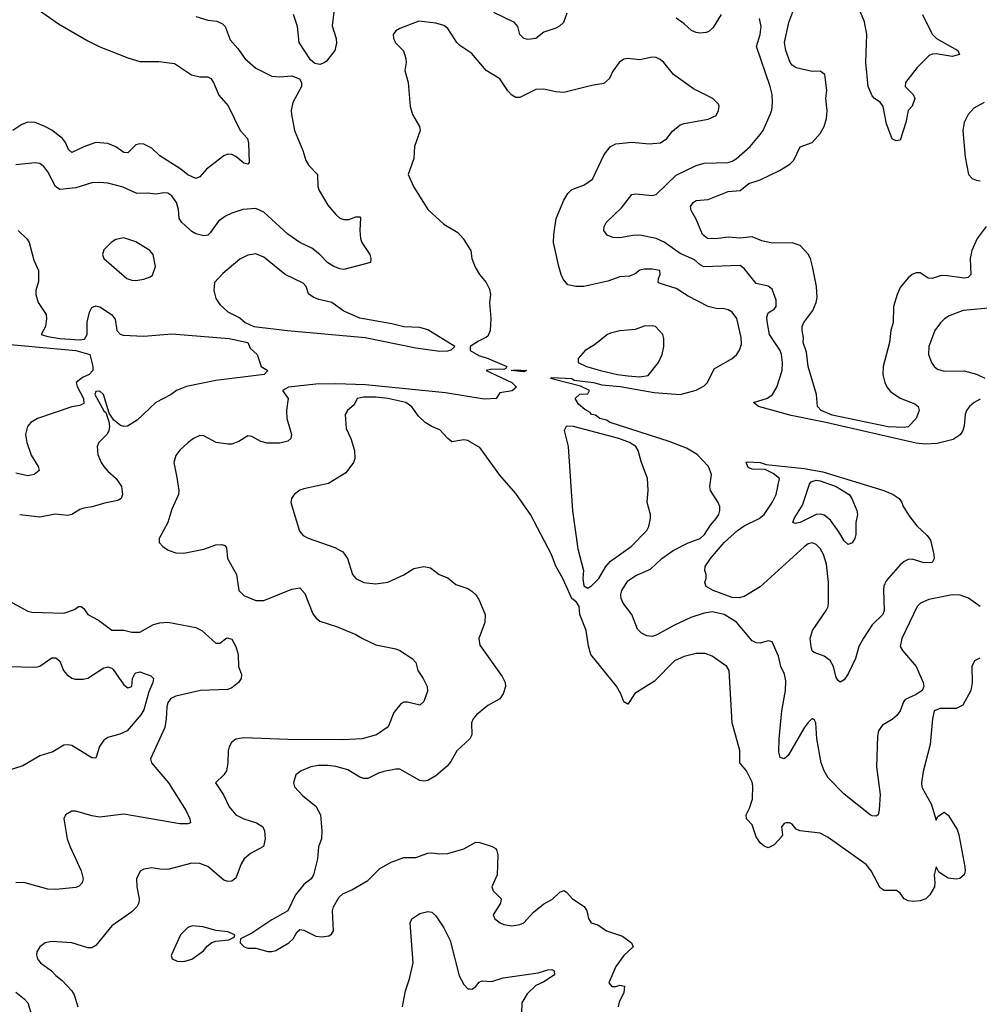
# Model space of a CAD drawing. Header units: inches. Extents: x 2001573 to 2220545, y 644482 to 846830.
# Tile 446 of 656: x 2097750 to 2102546, y 784462 to 789383. Entities that reach past the tile are written whole.
import ezdxf

# ---------------------------------------------------------------- set-up
doc = ezdxf.new("R2010")
doc.units = ezdxf.units.IN
doc.header["$MEASUREMENT"] = 0
doc.layers.add('C0798', color=7, linetype='Continuous')
doc.layers.add('C1708', color=7, linetype='Continuous')

msp = doc.modelspace()

# ---------------------------------------------------------------- linework, layer by layer
at = {"layer": 'C0798', "color": 5}
for points, elevation in [([(2099323, 789450), (2099312.1, 789352.1), (2099331.7, 789290), (2099333.3, 789266.7), (2099324.9, 789230), (2099283.4, 789176.6), (2099272.4, 789167.6), (2099250, 789159.8), (2099224.8, 789164.8), (2099203.6, 789183.6), (2099146.8, 789270), (2099138.7, 789350), (2099117.8, 789410)], 440), ([(2097837.7, 789437.7), (2097943.2, 789363.2), (2098090, 789278.4), (2098150, 789248.2), (2098290, 789192.7), (2098350, 789174.9), (2098445.3, 789174.7), (2098524.2, 789164.2), (2098608.2, 789108.2), (2098650, 789097.3), (2098690, 789098), (2098706, 789090), (2098719.1, 789070), (2098745.9, 789005.9), (2098792.2, 788952.2), (2098851.7, 788830), (2098888, 788790), (2098894.3, 788765.7), (2098896.4, 788670), (2098890, 788662), (2098870, 788666.9), (2098830, 788700.5), (2098810, 788709.7), (2098790, 788711.6), (2098770, 788702.4), (2098683.5, 788636.5), (2098650, 788598), (2098630, 788589.6), (2098590, 788607.4), (2098555.8, 788635.8), (2098450, 788702.7), (2098410, 788742), (2098370, 788761.1), (2098350, 788763.2), (2098330, 788757.4), (2098290, 788717.6), (2098270, 788718.9), (2098230, 788747.7), (2098190, 788765.5), (2098130, 788769.3), (2098070, 788748.5), (2098010, 788719.8), (2097994, 788734), (2097978.4, 788770), (2097963.7, 788790), (2097910, 788831.1), (2097875.1, 788850), (2097827, 788870), (2097790, 788871.9), (2097760.2, 788859.8), (2097715.3, 788830)], 420), ([(2098630, 789400.2), (2098690, 789381.3), (2098735.8, 789375.8), (2098763.5, 789363.5), (2098776.1, 789350), (2098802.1, 789282.1), (2098840, 789240), (2098874.6, 789190), (2098930, 789140.9), (2099010, 789102), (2099050, 789098), (2099110, 789102.4), (2099148.2, 789088.2), (2099159.1, 789070), (2099158, 789050), (2099114.9, 788970), (2099106.5, 788930), (2099107.6, 788910), (2099123.8, 788830), (2099165.4, 788730), (2099179.4, 788679.4), (2099194.4, 788654.4), (2099238, 788610), (2099239.7, 788550), (2099247.1, 788530), (2099290, 788456.4), (2099330, 788410.3), (2099350, 788392), (2099370, 788384.2), (2099394.5, 788385.5), (2099430, 788398.4), (2099450, 788398.8), (2099454, 788394), (2099450.3, 788330), (2099453.1, 788290), (2099460.3, 788270), (2099499.3, 788210), (2099504.9, 788190), (2099502.8, 788170), (2099370, 788135.1), (2099350, 788137.8), (2099319.6, 788150), (2099290, 788168.7), (2099249.9, 788210), (2099210, 788242.2), (2099150, 788269.9), (2099090, 788311.6), (2098970, 788422.2), (2098930, 788440.1), (2098865.5, 788434.5), (2098810, 788416.1), (2098779.2, 788400.8), (2098744, 788376), (2098702.5, 788317.5), (2098690, 788307.1), (2098670, 788303.1), (2098630, 788313.5), (2098610, 788325.1), (2098560.4, 788370), (2098547.1, 788390), (2098544.4, 788435.6), (2098533.3, 788470), (2098510, 788503.1), (2098490, 788516.8), (2098470, 788518.5), (2098430, 788512.3), (2098390, 788516.9), (2098335.3, 788515.3), (2098266.5, 788546.5), (2098190, 788566.2), (2098150, 788569.8), (2098110, 788568.4), (2098030, 788543.5), (2097950, 788534.7), (2097929, 788549), (2097890, 788623.6), (2097871.2, 788650), (2097850, 788664.2), (2097828.1, 788668.1), (2097730, 788657.3)], 440), ([(2100000, 789221.4), (2099950, 789255.1), (2099935.1, 789270), (2099890, 789339.7), (2099870, 789354), (2099830, 789365.7), (2099744.7, 789375.3), (2099650, 789338.7), (2099630, 789327), (2099616.4, 789310), (2099618, 789290), (2099630, 789266), (2099668.4, 789228.4), (2099680.4, 789190), (2099681.6, 789170), (2099674.4, 789130), (2099691.8, 789070), (2099701.6, 788950), (2099713, 788910), (2099747.7, 788850), (2099750.7, 788830), (2099723.8, 788750), (2099720.5, 788690), (2099690.6, 788610), (2099718.4, 788550), (2099790, 788435.5), (2099870, 788360.9), (2099940, 788320), (2099966.7, 788290), (2100000, 788236.1)], 460), ([(2097741.6, 788330), (2097786.9, 788286.9), (2097796.9, 788270), (2097821.3, 788181.3), (2097843.2, 788130), (2097844.8, 788075.2), (2097830.4, 788030), (2097830.4, 788010), (2097842.6, 787970), (2097881.7, 787910), (2097884.4, 787890), (2097879.6, 787850), (2097858, 787810), (2097890, 787799.6), (2097950.1, 787790.1), (2098050, 787782.8), (2098073.2, 787786.8), (2098088, 787810), (2098087.9, 787872.1), (2098098.6, 787921.4), (2098110, 787944.4), (2098130, 787953), (2098150, 787949.1), (2098208.5, 787910), (2098226.6, 787886.6), (2098235.6, 787830), (2098251.7, 787811.7), (2098266.9, 787806.9), (2098370, 787801.7), (2098510, 787813.4), (2098797.3, 787790), (2098890.7, 787770), (2098902.4, 787742.4), (2098936, 787710), (2098956, 787650), (2098990.8, 787630), (2098971, 787610), (2098730, 787579.7), (2098583, 787550), (2098534, 787530), (2098507.3, 787510), (2098430, 787470.8), (2098337.4, 787382.6), (2098288.2, 787351.8), (2098270, 787349.8), (2098254.6, 787354.6), (2098221.2, 787381.2), (2098196.5, 787416.5), (2098168.7, 787510), (2098150, 787526.2), (2098130, 787526), (2098125.7, 787510), (2098170, 787429), (2098180.3, 787420.3), (2098195.3, 787375.3), (2098198, 787350), (2098195.8, 787330), (2098187.6, 787312.4), (2098145.5, 787270), (2098138, 787250), (2098140.4, 787210), (2098156.5, 787170), (2098170.3, 787150), (2098190, 787126.3), (2098231.6, 787090), (2098258.5, 787050), (2098264.2, 787010), (2098256.4, 786990), (2098240, 786980), (2098173.1, 786966.9), (2098112, 786948), (2098070, 786942.3), (2098050, 786935.1), (2098010, 786909.7), (2097990, 786906.2), (2097927.5, 786912.5), (2097850, 786897.3), (2097750, 786908.2)], 440), ([(2097590.2, 787769.8), (2098030.7, 787730), (2098100.7, 787710), (2098114.8, 787650), (2098114.8, 787630), (2098097.3, 787610), (2098064.1, 787595.9), (2098031.5, 787570), (2098036.8, 787550), (2098068.4, 787490), (2098070, 787465.1), (2098050, 787456), (2098010, 787449.3), (2097839.3, 787390), (2097805.3, 787370), (2097788.8, 787350), (2097778.9, 787310), (2097785.3, 787270), (2097806.8, 787206.8), (2097842.4, 787150), (2097847.7, 787130), (2097822.8, 787110), (2097790, 787103.5), (2097730, 787116.5)], 420), ([(2100000, 787498.3), (2099878.1, 787518.1), (2099477.9, 787557.9), (2099330, 787563.1), (2099230, 787561.2), (2099092.9, 787547.2), (2099064.2, 787530), (2099091.4, 787490), (2099084.2, 787430), (2099085.7, 787390), (2099108.8, 787310), (2099105.5, 787290), (2099090, 787277.6), (2099050, 787267.6), (2098987, 787267), (2098954.6, 787274.6), (2098910, 787300.7), (2098890, 787303.7), (2098845.1, 787274.9), (2098810, 787262.7), (2098790, 787262), (2098731.1, 787271.1), (2098670, 787303.7), (2098650, 787304.5), (2098618.8, 787290), (2098590, 787269.3), (2098550, 787232.7), (2098530, 787205.2), (2098520.3, 787170), (2098535.8, 787095.8), (2098544.9, 787030), (2098543.6, 787010), (2098510, 786937.2), (2098490.3, 786869.8), (2098446.4, 786790), (2098446.4, 786770), (2098464.9, 786750), (2098491.8, 786731.8), (2098530, 786718.7), (2098570, 786717), (2098670, 786738), (2098730, 786758.3), (2098759.9, 786759.9), (2098776, 786756), (2098783.8, 786743.8), (2098788.4, 786690), (2098834.2, 786610), (2098845.7, 786530), (2098870, 786505.3), (2098930, 786481.1), (2098970, 786480.3), (2099110, 786537.3), (2099150, 786543.1), (2099175.5, 786515.5), (2099214.8, 786414.8), (2099232.2, 786392.2), (2099250, 786378), (2099334, 786350), (2099430, 786310.3), (2099462.8, 786290), (2099530, 786259.3), (2099630, 786238.5), (2099650.5, 786230), (2099710.7, 786190), (2099730.4, 786170), (2099740.4, 786130), (2099767.2, 786090), (2099786.7, 786050), (2099788.3, 786028.3), (2099770, 785976), (2099750, 785958), (2099688.2, 785971.8), (2099670, 785972), (2099655.5, 785964.5), (2099619.8, 785920.2), (2099590.7, 785850), (2099532.4, 785810), (2099461, 785790), (2099365, 785785), (2099090, 785785.8), (2098870, 785794.2), (2098830, 785787.5), (2098808.5, 785771.5), (2098796.8, 785750), (2098792.5, 785730), (2098791, 785669), (2098783.1, 785630), (2098770, 785609.8), (2098728.5, 785570), (2098768.9, 785510), (2098796.5, 785450), (2098830.2, 785410.2), (2098869.5, 785389.5), (2098933.4, 785370), (2098964.9, 785350), (2098973.7, 785330), (2098977.4, 785290), (2098968.9, 785251.1), (2098903.9, 785216.1), (2098871.8, 785190), (2098856.1, 785163.9), (2098830, 785092.3), (2098810, 785077.4), (2098790, 785076.4), (2098770, 785083.5), (2098690, 785150.9), (2098650, 785166.2), (2098610, 785168.5), (2098490, 785136.4), (2098450, 785137.3), (2098410, 785144.7), (2098370, 785137), (2098352.5, 785127.5), (2098334.4, 785090), (2098334.6, 785050), (2098346.3, 784990), (2098344.6, 784970), (2098335.3, 784950), (2098310, 784924.4), (2098210, 784855.1), (2098130, 784755.6), (2098110, 784745.1), (2098090, 784745.1), (2098010, 784769.6), (2097910, 784776.9), (2097878, 784770), (2097850.8, 784750), (2097835.9, 784724.1), (2097833.4, 784710), (2097839.1, 784690), (2097854, 784670), (2097909, 784629), (2097930, 784606), (2097961.7, 784581.7), (2098010, 784530.5), (2098022, 784510), (2098040.3, 784450)], 460), ([(2100000, 787273.8), (2099990, 787279.5), (2099970, 787283.7), (2099910, 787274), (2099890, 787289.6), (2099850, 787334), (2099810, 787349.6), (2099777, 787370), (2099742.7, 787402.7), (2099710, 787449.4), (2099679, 787470), (2099589.2, 787490), (2099530, 787496.7), (2099470, 787497.4), (2099437.1, 787490), (2099421.5, 787458.5), (2099388.2, 787430), (2099377, 787410), (2099380.9, 787340.9), (2099405.3, 787290), (2099423.6, 787230), (2099425.3, 787190), (2099417.8, 787170), (2099380.7, 787119.3), (2099293.9, 787066.1), (2099170, 787038), (2099150, 787031.3), (2099122, 787010), (2099107.7, 786990), (2099104.9, 786970), (2099147.8, 786827.7), (2099166.1, 786806.1), (2099191.5, 786791.5), (2099325.2, 786745.2), (2099364.6, 786724.6), (2099388.9, 786690), (2099412.4, 786610), (2099430.5, 786590), (2099470, 786570.4), (2099530, 786563.1), (2099590, 786571.8), (2099670, 786608.7), (2099719.4, 786640.6), (2099770, 786650.3), (2099803.1, 786643.1), (2099846, 786610), (2099890, 786594.4), (2099930, 786561.1), (2099990, 786540.3), (2100000, 786533.7)], 480), ([(2097710, 786470.3), (2097790, 786427.3), (2097810, 786421.6), (2097970, 786418), (2098023.9, 786436.1), (2098044, 786450), (2098058, 786450), (2098070, 786441), (2098090.7, 786410), (2098143.1, 786383.1), (2098210, 786333), (2098270, 786333), (2098310, 786322.3), (2098350, 786322), (2098419.2, 786360.8), (2098450, 786369.4), (2098490, 786372.1), (2098630, 786346.2), (2098660.4, 786330), (2098730, 786267.4), (2098750, 786268), (2098785.9, 786294.1), (2098810, 786287.7), (2098830, 786250.4), (2098842.5, 786210), (2098842.8, 786150), (2098858.3, 786110), (2098856.6, 786090), (2098844.3, 786070), (2098810, 786044.7), (2098790, 786036.1), (2098653, 786030), (2098530, 786002.4), (2098505.6, 785990), (2098490.5, 785970), (2098485.3, 785950), (2098482.4, 785890), (2098474.6, 785845.4), (2098404.2, 785690), (2098408.9, 785670), (2098493.5, 785570), (2098581.8, 785430), (2098600.3, 785390), (2098602.8, 785370), (2098590, 785364.2), (2098550, 785363.9), (2098270, 785412.3), (2098150, 785397.3), (2098110, 785403.9), (2098030, 785428), (2098010, 785427.6), (2097979.1, 785410), (2097970.4, 785389.6), (2097987.5, 785290), (2098001.8, 785250), (2098058, 785130), (2098067, 785090), (2098062.4, 785070), (2098046.6, 785053.4), (2098030, 785045.4), (2097930, 785035.4), (2097890, 785037.7), (2097770, 785070.8), (2097730.2, 785069.8)], 440), ([(2097690, 786150.8), (2097830, 786146.6), (2097850, 786152.4), (2097910, 786193.6), (2097930, 786194.3), (2097950, 786177.1), (2097969.1, 786130), (2097986, 786110), (2098010, 786092.6), (2098027.3, 786087.3), (2098066.8, 786086.8), (2098090, 786092.7), (2098170, 786143.7), (2098190, 786148.8), (2098210, 786143), (2098216.5, 786136.5), (2098270, 786059.7), (2098290, 786043.6), (2098309.6, 786050.3), (2098313.8, 786090), (2098325.6, 786114.4), (2098330, 786119.6), (2098350, 786124.7), (2098404.6, 786104.6), (2098419.1, 786090), (2098415.5, 786070), (2098396.2, 786023.8), (2098370, 785934), (2098354.9, 785910), (2098286.4, 785830), (2098250, 785812.3), (2098190, 785795.6), (2098170, 785782.9), (2098149.2, 785750.8), (2098130, 785692.7), (2098110, 785694.7), (2098010, 785755.6), (2097990, 785759.8), (2097970, 785757.3), (2097916.2, 785723.8), (2097850, 785704.8), (2097766.1, 785653.9), (2097614, 785606)], 420), ([(2100000, 785789.7), (2099934, 785730), (2099904.6, 785675.4), (2099886.6, 785653.4), (2099830, 785603.5), (2099790, 785580.5), (2099770, 785578), (2099750, 785581.6), (2099650, 785638.4), (2099630, 785638.4), (2099570, 785626), (2099542.5, 785617.5), (2099490, 785591.5), (2099470, 785591.3), (2099450, 785598), (2099390, 785634), (2099330, 785651.2), (2099290, 785655.8), (2099243.9, 785656.1), (2099204.7, 785650), (2099156, 785630), (2099130.8, 785610), (2099118.8, 785570), (2099122.8, 785550), (2099164.8, 785504.8), (2099230, 785452.2), (2099252.8, 785410), (2099259.5, 785330), (2099258.4, 785290), (2099243.1, 785250), (2099238.4, 785190), (2099219.1, 785110), (2099207.3, 785090), (2099170, 785060.9), (2099128.5, 785010), (2099090.4, 784929.6), (2099010, 784885.2), (2098910, 784817.2), (2098854, 784790), (2098852, 784770), (2098872, 784750), (2098890, 784742.8), (2098930, 784742.8), (2098990, 784725.5), (2099010, 784725.5), (2099030, 784730.5), (2099094.5, 784770), (2099116, 784790), (2099136, 784824), (2099150, 784836), (2099170, 784833), (2099230, 784802.6), (2099261, 784799), (2099295.1, 784804.9), (2099307.8, 784812.2), (2099317.6, 784830), (2099313.3, 784930), (2099318.4, 784950), (2099344.4, 784995.6), (2099364.9, 785015.1), (2099410, 785034), (2099490, 785081.6), (2099550, 785140.5), (2099606.5, 785173.5), (2099670, 785196.4), (2099730, 785196.5), (2099790, 785217.6), (2099810, 785219.5), (2099850, 785213.7), (2099890, 785216.5), (2099970, 785239.5), (2100000, 785255.8)], 480), ([(2099662.4, 784450), (2099677.7, 784530), (2099697.8, 784590), (2099716, 784670), (2099701.7, 784870), (2099710, 784890.4), (2099750, 784917), (2099790, 784927), (2099810, 784922.4), (2099830, 784903.8), (2099870, 784844.4), (2099901.3, 784781.3), (2099945.5, 784605.5), (2099970, 784561.3), (2099990, 784540.3), (2100000, 784539.2)], 460), ([(2097730, 784522.7), (2097772.8, 784490), (2097791, 784470), (2097809, 784410)], 440)]:
    msp.add_lwpolyline(points, dxfattribs=dict(at, elevation=elevation))
for points, elevation in [([(2098270, 788294), (2098230, 788284.5), (2098207.3, 788270), (2098170, 788233.2), (2098163, 788210), (2098170.7, 788190), (2098284.9, 788090), (2098310, 788081.1), (2098330, 788080.3), (2098370, 788087), (2098402.5, 788097.5), (2098413.8, 788106.2), (2098429.3, 788150), (2098417, 788210), (2098401.2, 788230), (2098330, 788273.6)], 460), ([(2098930, 788213.6), (2098890, 788206.3), (2098850, 788186.3), (2098764.7, 788115.3), (2098723.8, 788070), (2098720.3, 788030), (2098730.4, 787990), (2098750, 787959.3), (2098790, 787922.6), (2098850, 787894), (2098876.4, 787870), (2098920.5, 787850), (2099087.7, 787830), (2099475.9, 787795.9), (2099730, 787743.2), (2099850, 787727), (2099890, 787728), (2099906.6, 787733.4), (2099924, 787750), (2099790, 787832.8), (2099750, 787845.1), (2099670, 787847.6), (2099610, 787863.9), (2099450, 787891.1), (2099370, 787926.6), (2099310, 787970.8), (2099245, 787985), (2099216.1, 787996.1), (2099194.1, 788014.1), (2099181, 788050), (2099167.3, 788067.3), (2099076.2, 788110), (2098970, 788196.3)], 460), ([(2098614.2, 784854.2), (2098590, 784846), (2098553.4, 784810), (2098507.1, 784707.1), (2098511.3, 784690), (2098537.3, 784677.3), (2098570, 784676.3), (2098610, 784687.3), (2098669, 784730), (2098687.3, 784752.7), (2098710, 784771), (2098730, 784778.8), (2098794.6, 784785.4), (2098822, 784798), (2098826, 784810), (2098790, 784824), (2098731.9, 784831.9), (2098666, 784850)], 480)]:
    msp.add_lwpolyline(points, close=True, dxfattribs=dict(at, elevation=elevation))
at = {"layer": 'C1708', "color": 5}
for points, elevation in [([(2102580.5, 788350), (2102535.6, 788290), (2102508.3, 788230), (2102500.1, 788190), (2102502.8, 788110), (2102490, 788094.3), (2102470, 788091.7), (2102374.4, 788105.6), (2102350, 788103), (2102309.6, 788089.7), (2102290, 788091.8), (2102250, 788118), (2102230, 788118), (2102210, 788109.6), (2102190, 788094), (2102150, 788044.5), (2102134.4, 788010), (2102117.6, 787950), (2102115, 787870), (2102104, 787830), (2102097.5, 787770), (2102065.9, 787650), (2102062.8, 787610), (2102073.6, 787570), (2102085.8, 787545.8), (2102104, 787524), (2102150, 787492.3), (2102223.4, 787463.4), (2102240.5, 787450), (2102244.4, 787430), (2102230.3, 787390), (2102190, 787349.1), (2102170, 787345), (2102091, 787349), (2101810, 787406.2), (2101754.8, 787430), (2101736.4, 787450), (2101732.8, 787510), (2101690.4, 787650), (2101682.2, 787722.2), (2101666, 787770), (2101667.3, 787792.7), (2101660.3, 787830), (2101659.8, 787850), (2101668.4, 787870), (2101713.7, 787930), (2101729.8, 787969.8), (2101734.6, 787994.6), (2101732.3, 788050), (2101712.9, 788150), (2101701.3, 788190), (2101690, 788210.9), (2101650, 788254.4), (2101610, 788267.5), (2101510, 788266.5), (2101458.5, 788278.5), (2101410, 788297.7), (2101350, 788292), (2101290, 788296.2), (2101228.4, 788288.4), (2101186.6, 788290), (2101162, 788310), (2101130, 788387.3), (2101105.6, 788430), (2101103, 788450), (2101115.6, 788470), (2101130, 788479.6), (2101190, 788485.5), (2101290, 788525), (2101350, 788530.2), (2101394.4, 788565.6), (2101450, 788583.5), (2101546.6, 788630), (2101599.3, 788660.7), (2101619.2, 788680.8), (2101650, 788747.7), (2101710, 788770.4), (2101750, 788814), (2101770.5, 788849.5), (2101782.4, 788890), (2101785, 788930), (2101778.5, 788990), (2101784, 789030), (2101774, 789110), (2101750, 789125.7), (2101710, 789124.8), (2101630, 789143.2), (2101610, 789156.5), (2101600.2, 789170), (2101578.5, 789230), (2101572.5, 789270), (2101594.2, 789370), (2101624.4, 789450)], 420), ([(2100483.7, 789416.3), (2100468.2, 789370), (2100448.1, 789351.9), (2100430, 789341.3), (2100370, 789320.9), (2100330.1, 789289.8), (2100290, 789283.8), (2100269, 789289), (2100249.7, 789310), (2100239.5, 789350), (2100222.7, 789370), (2100119, 789419)], 440), ([(2101255.8, 789410), (2101216.3, 789343.7), (2101194.8, 789325.2), (2101180.3, 789319.7), (2101150, 789316.5), (2101130, 789319.6), (2101107.4, 789330), (2101070, 789363.5), (2101030, 789391)], 440), ([(2102262.5, 789410), (2102310, 789311.7), (2102331.8, 789290), (2102438.4, 789230), (2102447, 789210), (2102410, 789199.9), (2102330, 789212.1), (2102310, 789211.6), (2102294.7, 789205.3), (2102235.3, 789144.7), (2102176.3, 789070), (2102175.6, 789050), (2102214.5, 789010), (2102222.7, 788990), (2102210, 788952), (2102190.4, 788930), (2102179.1, 788870), (2102150, 788782), (2102130, 788778), (2102110, 788788), (2102082.3, 788862.3), (2102066, 788950), (2102050.6, 788970.6), (2102021.3, 788990), (2102010, 789003.6), (2101990.9, 789050), (2101979, 789170), (2101984.1, 789310), (2101972.5, 789372.5), (2101949, 789430)], 380), ([(2102550, 787487), (2102519.6, 787470), (2102495.9, 787450), (2102481.7, 787430), (2102475.3, 787410), (2102470, 787354), (2102463.2, 787330), (2102450, 787308.5), (2102414.6, 787285.4), (2102334.4, 787265.6), (2102277.3, 787262.7), (2102230, 787267.2), (2101779.2, 787370), (2101605, 787405), (2101442.9, 787450), (2101417.2, 787470), (2101487.6, 787492.4), (2101511.6, 787510), (2101533.9, 787546.1), (2101559.8, 787630), (2101562.8, 787670), (2101557.8, 787710), (2101549.8, 787730), (2101497.9, 787810), (2101484.8, 787875.2), (2101483.4, 787896.6), (2101490, 787919.1), (2101521.6, 787938.4), (2101531.3, 787950), (2101530, 787982), (2101510, 788036), (2101490, 788051.8), (2101430, 788064.2), (2101370, 788140.4), (2101350, 788155), (2101169.1, 788149.1), (2101150, 788158.9), (2101122.6, 788182.6), (2101050, 788214.7), (2100970, 788272.2), (2100930.3, 788290.3), (2100850, 788306.4), (2100815, 788305), (2100750, 788293.8), (2100714.3, 788294.3), (2100685.8, 788305.8), (2100669.7, 788330), (2100671.1, 788350), (2100680.4, 788370), (2100757.4, 788442.6), (2100810, 788510.3), (2100830, 788513.6), (2100910, 788505.6), (2100930, 788510.2), (2101030, 788606), (2101130, 788654), (2101170, 788666.7), (2101290, 788669.1), (2101310, 788675.9), (2101330, 788688.2), (2101399.8, 788750), (2101451.3, 788810), (2101464.9, 788830), (2101500.3, 788910), (2101508.3, 788931.7), (2101512.5, 788970), (2101509.8, 789010), (2101501, 789050), (2101431.7, 789250), (2101450.7, 789310), (2101455.7, 789350), (2101447.7, 789390)], 440), ([(2102549.9, 786449.9), (2102492.4, 786492.4), (2102450, 786507.8), (2102410, 786508.3), (2102294.2, 786485.8), (2102252.3, 786467.7), (2102235.3, 786450), (2102158, 786290), (2102150.3, 786250), (2102161.1, 786230), (2102230.7, 786150.7), (2102265.5, 786070), (2102268.8, 786050), (2102259.5, 786030), (2102230.4, 786010), (2102174.7, 785985.3), (2102166.1, 785973.9), (2102149.4, 785930), (2102133.6, 785906.4), (2102110, 785886.3), (2102061.8, 785858.2), (2102041.6, 785830), (2102037, 785803), (2102031.6, 785650), (2102050.3, 785510.2), (2102046, 785434), (2102040.7, 785410), (2102030, 785402), (2102010, 785403.6), (2102000.9, 785410), (2101870, 785511.9), (2101790, 785593.8), (2101770, 785628.5), (2101755.7, 785670), (2101733.8, 785790), (2101728.7, 785868.7), (2101722.6, 785882.6), (2101712.7, 785890), (2101709.3, 785890), (2101690, 785870.7), (2101670, 785843.5), (2101590, 785706.2), (2101570, 785689.8), (2101550, 785696.3), (2101543.2, 785723.2), (2101545.7, 785790), (2101559, 785930), (2101577, 786030), (2101578.5, 786078.5), (2101572, 786112), (2101554.4, 786150), (2101542.5, 786202.5), (2101510, 786274), (2101490, 786279.5), (2101450, 786268.2), (2101430, 786269.7), (2101410, 786279.7), (2101332.3, 786372.3), (2101270, 786410.4), (2101210, 786424.6), (2101170, 786417.3), (2101104.8, 786395.2), (2101022.3, 786357.7), (2100930, 786306.6), (2100910, 786301.1), (2100884, 786304), (2100856.9, 786316.9), (2100836.9, 786336.9), (2100809.6, 786410), (2100766.6, 786466.6), (2100755.4, 786490), (2100754, 786510), (2100759, 786530), (2100790, 786578.2), (2100830, 786605.9), (2100902.1, 786637.9), (2100958.9, 786690), (2101015.5, 786730), (2101090, 786769.5), (2101150, 786790.2), (2101172.4, 786810), (2101203, 786857), (2101231, 786890), (2101244, 786910), (2101249.7, 786930), (2101248.2, 786950), (2101241.3, 786970), (2101202.2, 787030), (2101199.2, 787050), (2101206.9, 787110), (2101192.6, 787150), (2101135.6, 787210), (2101081.8, 787241.8), (2100995.4, 787275.4), (2100700.9, 787370), (2100682.6, 787382.6), (2100648.7, 787390), (2100626.8, 787406.8), (2100608, 787410), (2100600.4, 787420.4), (2100574.6, 787434.6), (2100542, 787462), (2100526, 787490), (2100548.9, 787511.1), (2100590, 787514), (2100598, 787530), (2100552.5, 787552.5), (2100402, 787590), (2100410, 787596), (2100509.9, 787590.1), (2100521.6, 787581.6), (2100618, 787570), (2100659.1, 787559.1), (2100750.6, 787550), (2100920.2, 787520.2), (2101050, 787510.8), (2101130, 787532.5), (2101170, 787552.9), (2101187.1, 787570), (2101220.7, 787639.3), (2101310, 787690.3), (2101331.6, 787708.4), (2101347.9, 787732.1), (2101357.7, 787762.3), (2101355.8, 787795.8), (2101333.5, 787890), (2101310, 787921.3), (2101290, 787933.5), (2101270, 787938.5), (2101230, 787939.8), (2101190, 787949.8), (2101090, 788002.2), (2101030, 788040.6), (2100946, 788066), (2100940.9, 788070), (2100942, 788090), (2100951.3, 788110), (2100948.7, 788130), (2100910, 788136.4), (2100870, 788135.8), (2100850, 788131.2), (2100826.3, 788113.7), (2100798.2, 788101.8), (2100750, 788097.7), (2100690, 788077.4), (2100570, 788049.7), (2100529.6, 788049.6), (2100490, 788058.9), (2100466.1, 788086.1), (2100456.8, 788110), (2100443.7, 788150), (2100417.8, 788270), (2100419.4, 788310), (2100431.6, 788390), (2100470, 788481.6), (2100490, 788514.9), (2100510, 788535.3), (2100570, 788556.5), (2100613.4, 788586.6), (2100671.1, 788710), (2100702.4, 788750), (2100730, 788763.2), (2100810, 788771.3), (2100896.6, 788763.4), (2100952.4, 788767.6), (2100984.2, 788790), (2101013.2, 788826.8), (2101050, 788857.4), (2101070, 788864.9), (2101190, 788885.5), (2101230, 788904.9), (2101242.7, 788930), (2101246, 788950), (2101241.5, 788961.5), (2101214, 788990), (2101118.2, 789038.2), (2101017, 789110), (2100968.4, 789170), (2100950, 789185.3), (2100930, 789194.4), (2100910, 789195.5), (2100850, 789182.6), (2100790, 789189.6), (2100770, 789185.6), (2100746, 789170), (2100713.8, 789126.2), (2100697.1, 789090), (2100670, 789065.1), (2100610, 789054.8), (2100470, 789020.4), (2100430, 789023.1), (2100370, 789035.8), (2100330, 789034.3), (2100250, 788995.1), (2100230, 788995.1), (2100210, 789006.6), (2100190, 789028.2), (2100150, 789087.8), (2100081.6, 789130), (2100010, 789214.7), (2100000, 789221.4)], 460), ([(2102570.1, 788969.9), (2102518.4, 788941.6), (2102490, 788909.5), (2102470.2, 788869.8), (2102463.8, 788830), (2102475.8, 788695.8), (2102491.7, 788610), (2102510.2, 788590.2), (2102530, 788582), (2102550, 788577.5)], 420), ([(2100000, 788236.1), (2100003.8, 788230), (2100010.4, 788190.4), (2100026.9, 788146.9), (2100047.3, 788110), (2100080.5, 788070), (2100097.2, 788037.2), (2100103.1, 788010), (2100098.7, 787970), (2100103.8, 787890), (2100102, 787830), (2100090, 787802), (2100083.5, 787796.5), (2100042.5, 787777.5), (2100002, 787750), (2100002, 787730), (2100044.4, 787704.4), (2100092, 787690), (2100184.7, 787650), (2100179.8, 787640.2), (2100170, 787635.3), (2100110, 787637.2), (2100082, 787630), (2100210, 787571), (2100232.7, 787547.3), (2100211.1, 787528.9), (2100150, 787518), (2100132, 787490), (2100073.7, 787486.3), (2100000, 787498.3)], 460), ([(2102610, 787943.2), (2102464.9, 787930), (2102395.8, 787904.2), (2102371.8, 787888.2), (2102352.4, 787867.6), (2102324, 787830), (2102292.8, 787750), (2102291.6, 787710), (2102307, 787670), (2102320.4, 787650), (2102337.4, 787637.4), (2102370, 787626.5), (2102470, 787628.5), (2102531.8, 787611.8), (2102572.6, 787592.6)], 440), ([(2102548.4, 786191.6), (2102520.9, 786179.1), (2102508.7, 786151.3), (2102510.3, 786070), (2102503.6, 786030), (2102463, 785957), (2102430, 785941.1), (2102350, 785941.4), (2102319.5, 785930), (2102311.6, 785890), (2102299.4, 785760.6), (2102265.8, 785625.8), (2102257.1, 785570), (2102259.1, 785550), (2102267.7, 785530), (2102304.5, 785464.5), (2102330, 785382), (2102338.9, 785401.1), (2102370, 785423), (2102390, 785408), (2102435.4, 785335.4), (2102443.6, 785310), (2102472.8, 785150), (2102474.6, 785130), (2102470.4, 785110), (2102448.6, 785091.4), (2102430, 785088), (2102390, 785092.8), (2102343.5, 785123.5), (2102330, 785148.7), (2102320.9, 785110), (2102324.2, 785070), (2102321.1, 785050), (2102298, 785010), (2102278.7, 784990), (2102250, 784979), (2102215.5, 784975.6), (2102190, 784980.3), (2102169.7, 784990), (2102150, 785018), (2102131.1, 785031.1), (2102070, 785031.6), (2102050, 785044.5), (2102004.8, 785130), (2101981.1, 785161), (2101790, 785296.2), (2101750, 785318), (2101649.5, 785329.5), (2101630, 785337), (2101610, 785362), (2101597.2, 785370), (2101578, 785370), (2101570, 785366.6), (2101557.1, 785350), (2101562.8, 785310), (2101559.1, 785300.9), (2101519.9, 785260.1), (2101490, 785245.2), (2101470, 785253.2), (2101450, 785269.2), (2101430, 785299), (2101410, 785359), (2101382, 785390), (2101381.2, 785410), (2101397.7, 785442.3), (2101411.7, 785488.3), (2101414.4, 785554.4), (2101410, 785572.7), (2101382.4, 785630), (2101349.4, 785670), (2101349.5, 785730.5), (2101309.9, 785870), (2101295, 786130), (2101284.1, 786150), (2101210, 786202), (2101175.1, 786215.1), (2101130, 786215.1), (2101070, 786200.9), (2101021.6, 786178.4), (2100922.9, 786077.1), (2100824.2, 786015.8), (2100790, 785962.9), (2100770, 785974.5), (2100754.2, 786014.2), (2100732, 786052), (2100604.8, 786210), (2100592.3, 786252.3), (2100581, 786330), (2100549.5, 786410), (2100545.2, 786450), (2100532.3, 786472.3), (2100509.3, 786490), (2100464.5, 786590), (2100430, 786652.7), (2100408.3, 786710), (2100303, 786910), (2100230, 787016.2), (2100150, 787107), (2100050, 787245.1), (2100000, 787273.8)], 480), ([(2100000, 786533.7), (2100010, 786527), (2100029.2, 786509.2), (2100044.8, 786484.8), (2100076.9, 786410), (2100074.3, 786370), (2100044.4, 786290), (2100050, 786258), (2100161, 786101), (2100176, 786070), (2100177.6, 786050), (2100165.4, 786014.6), (2100150.2, 785989.8), (2100090, 785956.3), (2100032.7, 785910), (2100016.4, 785890), (2100008.5, 785870), (2100008.8, 785810), (2100000.3, 785790), (2100000, 785789.7)], 480), ([(2100000, 785255.8), (2100030, 785272), (2100050, 785271.8), (2100111.8, 785251.8), (2100130, 785240.7), (2100135.3, 785230), (2100139.6, 785210), (2100137, 785110), (2100108.9, 785050), (2100115.5, 785030), (2100155.8, 784990), (2100152.6, 784967.4), (2100116.3, 784910), (2100124.9, 784890), (2100151, 784870), (2100170, 784861.6), (2100210, 784854.4), (2100250, 784860.9), (2100270, 784870.3), (2100317.6, 784922.4), (2100370, 784964.2), (2100412.8, 784987.2), (2100450, 785023.7), (2100470, 785030.4), (2100482.8, 785022.7), (2100512.4, 784990), (2100570.8, 784950.8), (2100583.6, 784930), (2100591.9, 784891.9), (2100606, 784870), (2100639.1, 784859.1), (2100682, 784830), (2100762.8, 784802.7), (2100806.7, 784770), (2100815.5, 784750), (2100770, 784705.8), (2100730, 784650.8), (2100694.8, 784570), (2100710, 784551), (2100730, 784551), (2100750, 784558.8), (2100772.4, 784552.4), (2100770, 784522), (2100746.7, 784473.3), (2100741.1, 784450)], 480), ([(2100000, 784539.2), (2100010, 784538), (2100027.3, 784550), (2100046.2, 784573.8), (2100060.8, 784579.2), (2100110, 784576.9), (2100166.1, 784593.9), (2100341.1, 784618.9), (2100390, 784634.9), (2100410, 784635.8), (2100420.7, 784630), (2100422.4, 784610), (2100370, 784574), (2100330, 784556.8), (2100285.4, 784514.6), (2100259.3, 784470), (2100258.6, 784418.6)], 460)]:
    msp.add_lwpolyline(points, dxfattribs=dict(at, elevation=elevation))
for points, elevation in [([(2100910, 787854), (2100870, 787851.8), (2100825.7, 787834.3), (2100750, 787828.4), (2100702.5, 787817.5), (2100687.3, 787810), (2100622.3, 787757.7), (2100576.3, 787730), (2100541.6, 787690), (2100540.4, 787670), (2100582.4, 787650), (2100653.1, 787630), (2100738, 787610), (2100790, 787602.9), (2100850, 787598.9), (2100890, 787605.8), (2100942.6, 787670), (2100960.4, 787710), (2100969.7, 787750), (2100969.6, 787790), (2100963.6, 787810), (2100928, 787850)], 480), ([(2100270, 787624), (2100206, 787630), (2100226.6, 787633.4), (2100282, 787630)], 460), ([(2100488.3, 787351.7), (2100481, 787350), (2100470.8, 787330), (2100490.4, 787250), (2100511.9, 786928.1), (2100539.3, 786739.3), (2100568.2, 786630), (2100564.9, 786590), (2100570, 786554), (2100590, 786542.8), (2100610, 786554.8), (2100644.5, 786590), (2100679.7, 786650), (2100703.2, 786676.8), (2100806, 786750), (2100883.6, 786830), (2100893.6, 786850), (2100902.9, 786890), (2100902.4, 786910), (2100886.3, 786970), (2100891.4, 787031.4), (2100887.8, 787090), (2100855.4, 787175.4), (2100840.9, 787230), (2100829.8, 787250), (2100797.2, 787270), (2100743.8, 787290), (2100518, 787350)], 480), ([(2102270, 786668.2), (2102210, 786687.2), (2102190, 786685.5), (2102170, 786675.5), (2102150, 786658.2), (2102080.4, 786579.6), (2102068.3, 786551.7), (2102066.3, 786533.7), (2102070.2, 786430), (2102063.9, 786410), (2102010, 786358.4), (2101966.8, 786293.2), (2101943.5, 786250), (2101927.2, 786190), (2101890, 786114), (2101870, 786084.5), (2101850, 786073.2), (2101840.7, 786080.7), (2101830, 786095.3), (2101816.4, 786150), (2101800, 786180), (2101770, 786203.1), (2101721.1, 786221.1), (2101709.8, 786229.8), (2101704.7, 786250), (2101700.4, 786290), (2101711.9, 786330), (2101781.2, 786430), (2101789.8, 786450), (2101791.7, 786470), (2101791.7, 786570), (2101782.2, 786662.2), (2101766.8, 786710), (2101750, 786739.7), (2101730, 786761.1), (2101710, 786768.4), (2101690, 786763.1), (2101670, 786748.8), (2101450, 786548.3), (2101370, 786499.8), (2101345.5, 786494.5), (2101310, 786496.1), (2101215.6, 786530), (2101180.9, 786550), (2101174.5, 786570), (2101180.9, 786590), (2101180.9, 786610), (2101174, 786630), (2101176.3, 786650), (2101201.6, 786690), (2101270, 786770.2), (2101337.1, 786830), (2101370, 786853.1), (2101445.6, 786890), (2101470.6, 786910), (2101510.8, 786970), (2101529.8, 787010), (2101546.9, 787090), (2101516.2, 787116.2), (2101475.3, 787135.3), (2101410, 787137.3), (2101390, 787145.1), (2101381.3, 787170), (2101387, 787173), (2101450, 787171), (2101480.7, 787160.7), (2101670, 787140.2), (2101764, 787124), (2102069, 787030), (2102114.9, 787010), (2102145.7, 786990), (2102158.5, 786970), (2102164.4, 786950), (2102198.6, 786898.6), (2102234.2, 786854.2), (2102285.3, 786805.2), (2102301.7, 786781.7), (2102318.9, 786710), (2102319.5, 786690), (2102310.6, 786670)], 440), ([(2101890, 786761.2), (2101870, 786778.4), (2101843.9, 786823.9), (2101801.8, 786881.8), (2101770, 786907.5), (2101750, 786912.7), (2101730, 786909.9), (2101650, 786869.9), (2101626, 786866), (2101614, 786870), (2101621.1, 786890), (2101662.2, 786957.8), (2101697.6, 787062.4), (2101705.6, 787074.4), (2101730, 787081.3), (2101750, 787078.3), (2101830, 787050.4), (2101895, 787010), (2101909.1, 786990), (2101934.2, 786930), (2101936.9, 786910), (2101928.9, 786870), (2101928.5, 786810), (2101923, 786790), (2101910, 786769.2)], 420)]:
    msp.add_lwpolyline(points, close=True, dxfattribs=dict(at, elevation=elevation))

doc.saveas('drawing.dxf')
